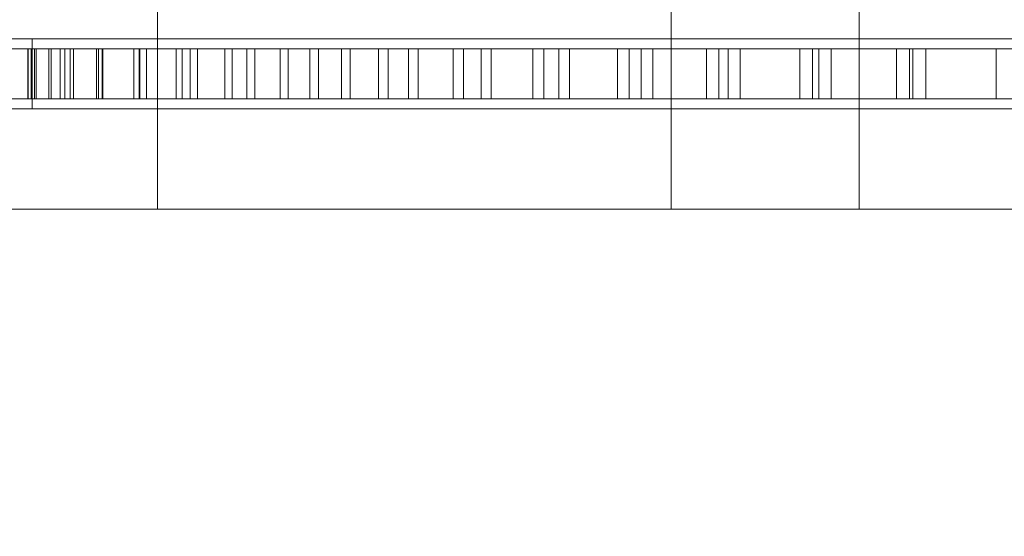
# Model space of a CAD drawing. Header units: millimetres. Extents: x -3490 to 61924, y -72580 to 6847.
# Tile 532 of 656: x 24148 to 24344, y -19725 to -19622. Entities that reach past the tile are written whole.
import ezdxf

# ---------------------------------------------------------------- set-up
doc = ezdxf.new("R2010")
doc.units = ezdxf.units.MM
doc.layers.add('COTAS_O', color=1, linetype='Continuous', lineweight=0)
doc.layers.add('superior_briquetadora', color=7, linetype='Continuous', lineweight=0)
doc.dimstyles.new('R19_100', dxfattribs={"dimtxt": 250, "dimasz": 150, "dimexe": 150, "dimexo": 80, "dimgap": 100, "dimtad": 1, "dimtih": 1, "dimtoh": 1, "dimdsep": 46, "dimcen": 0.09, "dimadec": 0, "dimazin": 0, "dimtfac": 1, "dimtdec": 4, "dimtofl": 0, "dimtmove": 0, "dimatfit": 3, "dimfxl": 1, "dimtolj": 1, "dimtzin": 0, "dimarcsym": 0})

# ---------------------------------------------------------------- blocks, each defined once
blk = doc.blocks.new('DIM_R29_46')
at = {"layer": 'COTAS_O'}
for p, q in [((23750.07, -19480), (23750.07, -20380)), ((25950.07, -19480), (25950.07, -20380)), ((23750.07, -20380), (23900.07, -20335)), ((25950.07, -20380), (25800.07, -20335)), ((23750.07, -20380), (25950.07, -20380)), ((23750.07, -20380), (23900.07, -20425)), ((25950.07, -20380), (25800.07, -20425))]:
    blk.add_line(p, q, dxfattribs=at)
blk.add_text('2200 O', height=250, dxfattribs=at).set_placement((24850.07, -20280))

msp = doc.modelspace()

# ---------------------------------------------------------------- linework, layer by layer
at = {"layer": 'superior_briquetadora'}
for p, q in [((24175.067, -19660), (24175.067, -19510)), ((24277.567, -19660), (24277.567, -19510)), ((24315.067, -19660), (24315.067, -19510)), ((24145.784, -19626), (24150.206, -19626)), ((24150.067, -19626), (24150.71, -19626)), ((24150.067, -19640), (24150.067, -19626)), ((24150.206, -19626), (24155.86, -19626)), ((24150.71, -19626), (24152.634, -19626)), ((24152.634, -19626), (24155.832, -19626)), ((24155.832, -19626), (24160.29, -19626)), ((24155.86, -19626), (24162.723, -19626)), ((24160.29, -19626), (24165.988, -19626)), ((24162.723, -19626), (24170.767, -19626)), ((24165.988, -19626), (24172.904, -19626)), ((24170.767, -19626), (24179.959, -19626)), ((24172.904, -19626), (24181.006, -19626)), ((24179.959, -19626), (24190.26, -19626)), ((24181.006, -19626), (24190.26, -19626)), ((24190.26, -19626), (24200.627, -19626)), ((24190.26, -19626), (24201.629, -19626)), ((24200.627, -19626), (24212.061, -19626)), ((24201.629, -19626), (24214.019, -19626)), ((24212.061, -19626), (24224.516, -19626)), ((24214.019, -19626), (24227.379, -19626)), ((24224.516, -19626), (24237.935, -19626)), ((24227.379, -19626), (24241.654, -19626)), ((24237.935, -19626), (24252.264, -19626)), ((24241.654, -19626), (24256.786, -19626)), ((24252.264, -19626), (24267.439, -19626)), ((24256.786, -19626), (24272.711, -19626)), ((24267.439, -19626), (24283.396, -19626)), ((24272.711, -19626), (24289.366, -19626)), ((24283.396, -19626), (24300.067, -19626)), ((24289.366, -19626), (24306.681, -19626)), ((24300.067, -19626), (24317.381, -19626)), ((24306.681, -19626), (24324.585, -19626)), ((24317.381, -19626), (24335.262, -19626)), ((24324.585, -19626), (24343.004, -19626)), ((24335.262, -19626), (24353.636, -19626)), ((24343.004, -19626), (24361.864, -19626)), ((24149.868, -19628), (24145.498, -19628)), ((24146, -19628), (24150.568, -19628)), ((24150.567, -19628), (24149.204, -19628)), ((24149.204, -19628), (24149.303, -19628)), ((24149.204, -19638), (24149.204, -19628)), ((24149.303, -19628), (24150.861, -19628)), ((24149.303, -19638), (24149.303, -19628)), ((24155.696, -19628), (24149.868, -19628)), ((24149.868, -19638), (24149.868, -19628)), ((24153.383, -19628), (24150.567, -19628)), ((24150.568, -19628), (24156.589, -19628)), ((24150.568, -19638), (24150.568, -19628)), ((24150.861, -19628), (24153.872, -19628)), ((24150.861, -19638), (24150.861, -19628)), ((24157.64, -19628), (24153.383, -19628)), ((24153.383, -19638), (24153.383, -19628)), ((24153.872, -19628), (24158.322, -19628)), ((24153.872, -19638), (24153.872, -19628)), ((24162.953, -19628), (24155.696, -19628)), ((24155.696, -19638), (24155.696, -19628)), ((24156.589, -19628), (24164.036, -19628)), ((24156.589, -19638), (24156.589, -19628)), ((24163.317, -19628), (24157.64, -19628)), ((24157.64, -19638), (24157.64, -19628)), ((24158.322, -19628), (24164.187, -19628)), ((24158.322, -19638), (24158.322, -19628)), ((24171.603, -19628), (24162.953, -19628)), ((24162.953, -19638), (24162.953, -19628)), ((24170.386, -19628), (24163.317, -19628)), ((24163.317, -19638), (24163.317, -19628)), ((24164.036, -19628), (24172.871, -19628)), ((24164.036, -19638), (24164.036, -19628)), ((24164.187, -19628), (24171.441, -19628)), ((24164.187, -19638), (24164.187, -19628)), ((24178.813, -19628), (24170.386, -19628)), ((24170.386, -19638), (24170.386, -19628)), ((24171.441, -19628), (24180.047, -19628)), ((24171.441, -19638), (24171.441, -19628)), ((24181.606, -19628), (24171.603, -19628)), ((24171.603, -19638), (24171.603, -19628)), ((24172.871, -19628), (24183.052, -19628)), ((24172.871, -19638), (24172.871, -19628)), ((24188.557, -19628), (24178.813, -19628)), ((24178.813, -19638), (24178.813, -19628)), ((24180.047, -19628), (24189.965, -19628)), ((24180.047, -19638), (24180.047, -19628)), ((24192.912, -19628), (24181.606, -19628)), ((24181.606, -19638), (24181.606, -19628)), ((24183.052, -19628), (24194.529, -19628)), ((24183.052, -19638), (24183.052, -19628)), ((24199.57, -19628), (24188.557, -19628)), ((24188.557, -19638), (24188.557, -19628)), ((24189.965, -19628), (24201.145, -19628)), ((24189.965, -19638), (24189.965, -19628)), ((24205.467, -19628), (24192.912, -19628)), ((24192.912, -19638), (24192.912, -19628)), ((24194.529, -19628), (24207.247, -19628)), ((24194.529, -19638), (24194.529, -19628)), ((24211.8, -19628), (24199.57, -19628)), ((24199.57, -19638), (24199.57, -19628)), ((24201.145, -19628), (24213.534, -19628)), ((24201.145, -19638), (24201.145, -19628)), ((24219.209, -19628), (24205.467, -19628)), ((24205.467, -19638), (24205.467, -19628)), ((24207.247, -19628), (24221.144, -19628)), ((24207.247, -19638), (24207.247, -19628)), ((24225.186, -19628), (24211.8, -19628)), ((24211.8, -19638), (24211.8, -19628)), ((24213.534, -19628), (24227.071, -19628)), ((24213.534, -19638), (24213.534, -19628)), ((24234.072, -19628), (24219.209, -19628)), ((24219.209, -19638), (24219.209, -19628)), ((24221.144, -19628), (24236.152, -19628)), ((24221.144, -19638), (24221.144, -19628)), ((24239.664, -19628), (24225.186, -19628)), ((24225.186, -19638), (24225.186, -19628)), ((24227.071, -19628), (24241.691, -19628)), ((24227.071, -19638), (24227.071, -19628)), ((24249.984, -19628), (24234.072, -19628)), ((24234.072, -19638), (24234.072, -19628)), ((24236.152, -19628), (24252.199, -19628)), ((24236.152, -19638), (24236.152, -19628)), ((24255.164, -19628), (24239.664, -19628)), ((24239.664, -19638), (24239.664, -19628)), ((24241.691, -19628), (24257.322, -19628)), ((24241.691, -19638), (24241.691, -19628)), ((24266.867, -19628), (24249.984, -19628)), ((24249.984, -19638), (24249.984, -19628)), ((24252.199, -19628), (24269.207, -19628)), ((24252.199, -19638), (24252.199, -19628)), ((24271.61, -19628), (24255.164, -19628)), ((24255.164, -19638), (24255.164, -19628)), ((24257.322, -19628), (24273.889, -19628)), ((24257.322, -19638), (24257.322, -19628)), ((24284.64, -19628), (24266.867, -19628)), ((24266.867, -19638), (24266.867, -19628)), ((24269.207, -19628), (24287.093, -19628)), ((24269.207, -19638), (24269.207, -19628)), ((24288.922, -19628), (24271.61, -19628)), ((24271.61, -19638), (24271.61, -19628)), ((24273.889, -19628), (24291.312, -19628)), ((24273.889, -19638), (24273.889, -19628)), ((24303.215, -19628), (24284.64, -19628)), ((24284.64, -19638), (24284.64, -19628)), ((24287.093, -19628), (24305.77, -19628)), ((24287.093, -19638), (24287.093, -19628)), ((24307.017, -19628), (24288.922, -19628)), ((24288.922, -19638), (24288.922, -19628)), ((24291.312, -19628), (24309.506, -19628)), ((24291.312, -19638), (24291.312, -19628)), ((24322.504, -19628), (24303.215, -19628)), ((24303.215, -19638), (24303.215, -19628)), ((24305.77, -19628), (24325.147, -19628)), ((24305.77, -19638), (24305.77, -19628)), ((24325.807, -19628), (24307.017, -19628)), ((24307.017, -19638), (24307.017, -19628)), ((24309.506, -19628), (24328.381, -19628)), ((24309.506, -19638), (24309.506, -19628)), ((24342.412, -19628), (24322.504, -19628)), ((24322.504, -19638), (24322.504, -19628)), ((24325.147, -19628), (24345.131, -19628)), ((24325.147, -19638), (24325.147, -19628)), ((24345.199, -19628), (24325.807, -19628)), ((24325.807, -19638), (24325.807, -19628)), ((24328.381, -19628), (24347.848, -19628)), ((24328.381, -19638), (24328.381, -19628)), ((24362.843, -19628), (24342.412, -19628)), ((24342.412, -19638), (24342.412, -19628)), ((24149.868, -19638), (24145.498, -19638)), ((24146, -19638), (24150.568, -19638)), ((24149.204, -19638), (24149.303, -19638)), ((24150.567, -19638), (24149.204, -19638)), ((24149.303, -19638), (24150.861, -19638)), ((24155.696, -19638), (24149.868, -19638)), ((24153.383, -19638), (24150.567, -19638)), ((24150.568, -19638), (24156.589, -19638)), ((24150.861, -19638), (24153.872, -19638)), ((24157.64, -19638), (24153.383, -19638)), ((24153.872, -19638), (24158.322, -19638)), ((24162.953, -19638), (24155.696, -19638)), ((24156.589, -19638), (24164.036, -19638)), ((24163.317, -19638), (24157.64, -19638)), ((24158.322, -19638), (24164.187, -19638)), ((24171.603, -19638), (24162.953, -19638)), ((24170.386, -19638), (24163.317, -19638)), ((24164.036, -19638), (24172.871, -19638)), ((24164.187, -19638), (24171.441, -19638)), ((24178.813, -19638), (24170.386, -19638)), ((24171.441, -19638), (24180.047, -19638)), ((24181.606, -19638), (24171.603, -19638)), ((24172.871, -19638), (24183.052, -19638)), ((24188.557, -19638), (24178.813, -19638)), ((24180.047, -19638), (24189.965, -19638)), ((24192.912, -19638), (24181.606, -19638)), ((24183.052, -19638), (24194.529, -19638)), ((24199.57, -19638), (24188.557, -19638)), ((24189.965, -19638), (24201.145, -19638)), ((24205.467, -19638), (24192.912, -19638)), ((24194.529, -19638), (24207.247, -19638)), ((24211.8, -19638), (24199.57, -19638)), ((24201.145, -19638), (24213.534, -19638)), ((24219.209, -19638), (24205.467, -19638)), ((24207.247, -19638), (24221.144, -19638)), ((24225.186, -19638), (24211.8, -19638)), ((24213.534, -19638), (24227.071, -19638)), ((24234.072, -19638), (24219.209, -19638)), ((24221.144, -19638), (24236.152, -19638)), ((24239.664, -19638), (24225.186, -19638)), ((24227.071, -19638), (24241.691, -19638)), ((24249.984, -19638), (24234.072, -19638)), ((24236.152, -19638), (24252.199, -19638)), ((24255.164, -19638), (24239.664, -19638)), ((24241.691, -19638), (24257.322, -19638)), ((24266.867, -19638), (24249.984, -19638)), ((24252.199, -19638), (24269.207, -19638)), ((24271.61, -19638), (24255.164, -19638)), ((24257.322, -19638), (24273.889, -19638)), ((24284.64, -19638), (24266.867, -19638)), ((24269.207, -19638), (24287.093, -19638)), ((24288.922, -19638), (24271.61, -19638)), ((24273.889, -19638), (24291.312, -19638)), ((24303.215, -19638), (24284.64, -19638)), ((24287.093, -19638), (24305.77, -19638)), ((24307.017, -19638), (24288.922, -19638)), ((24291.312, -19638), (24309.506, -19638)), ((24322.504, -19638), (24303.215, -19638)), ((24305.77, -19638), (24325.147, -19638)), ((24325.807, -19638), (24307.017, -19638)), ((24309.506, -19638), (24328.381, -19638)), ((24342.412, -19638), (24322.504, -19638)), ((24325.147, -19638), (24345.131, -19638)), ((24345.199, -19638), (24325.807, -19638)), ((24328.381, -19638), (24347.848, -19638)), ((24362.843, -19638), (24342.412, -19638)), ((24145.784, -19640), (24150.206, -19640)), ((24150.067, -19640), (24150.71, -19640)), ((24150.206, -19640), (24155.86, -19640)), ((24150.71, -19640), (24152.634, -19640)), ((24152.634, -19640), (24155.832, -19640)), ((24155.832, -19640), (24160.29, -19640)), ((24155.86, -19640), (24162.723, -19640)), ((24160.29, -19640), (24165.988, -19640)), ((24162.723, -19640), (24170.767, -19640)), ((24165.988, -19640), (24172.904, -19640)), ((24170.767, -19640), (24179.959, -19640)), ((24172.904, -19640), (24181.006, -19640)), ((24179.959, -19640), (24190.26, -19640)), ((24181.006, -19640), (24190.26, -19640)), ((24190.26, -19640), (24200.627, -19640)), ((24190.26, -19640), (24201.629, -19640)), ((24200.627, -19640), (24212.061, -19640)), ((24201.629, -19640), (24214.019, -19640)), ((24212.061, -19640), (24224.516, -19640)), ((24214.019, -19640), (24227.379, -19640)), ((24224.516, -19640), (24237.935, -19640)), ((24227.379, -19640), (24241.654, -19640)), ((24237.935, -19640), (24252.264, -19640)), ((24241.654, -19640), (24256.786, -19640)), ((24252.264, -19640), (24267.439, -19640)), ((24256.786, -19640), (24272.711, -19640)), ((24267.439, -19640), (24283.396, -19640)), ((24272.711, -19640), (24289.366, -19640)), ((24283.396, -19640), (24300.067, -19640)), ((24289.366, -19640), (24306.681, -19640)), ((24300.067, -19640), (24317.381, -19640)), ((24306.681, -19640), (24324.585, -19640)), ((24317.381, -19640), (24335.262, -19640)), ((24324.585, -19640), (24343.004, -19640)), ((24335.262, -19640), (24353.636, -19640)), ((24343.004, -19640), (24361.864, -19640)), ((24145.784, -19660), (24150.206, -19660)), ((24150.206, -19660), (24155.86, -19660)), ((24155.86, -19660), (24162.723, -19660)), ((24162.723, -19660), (24170.767, -19660)), ((24170.767, -19660), (24179.959, -19660)), ((24177.903, -19660), (24175.067, -19660)), ((24186.18, -19660), (24177.903, -19660)), ((24179.959, -19660), (24190.26, -19660)), ((24199.227, -19660), (24186.18, -19660)), ((24190.26, -19660), (24201.629, -19660)), ((24215.988, -19660), (24199.227, -19660)), ((24201.629, -19660), (24214.019, -19660)), ((24214.019, -19660), (24227.379, -19660)), ((24235.105, -19660), (24215.988, -19660)), ((24227.379, -19660), (24241.654, -19660)), ((24255.03, -19660), (24235.105, -19660)), ((24241.654, -19660), (24256.786, -19660)), ((24274.147, -19660), (24255.03, -19660)), ((24256.786, -19660), (24272.711, -19660)), ((24272.711, -19660), (24289.366, -19660)), ((24290.908, -19660), (24274.147, -19660)), ((24280.403, -19660), (24277.567, -19660)), ((24288.68, -19660), (24280.403, -19660)), ((24301.727, -19660), (24288.68, -19660)), ((24289.366, -19660), (24306.681, -19660)), ((24303.955, -19660), (24290.908, -19660)), ((24318.488, -19660), (24301.727, -19660)), ((24312.232, -19660), (24303.955, -19660)), ((24306.681, -19660), (24324.585, -19660)), ((24315.067, -19660), (24312.232, -19660)), ((24337.605, -19660), (24318.488, -19660)), ((24324.585, -19660), (24343.004, -19660)), ((24357.53, -19660), (24337.605, -19660)), ((24343.004, -19660), (24361.864, -19660))]:
    msp.add_line(p, q, dxfattribs=at)

# ---------------------------------------------------------------- dimensions: what is measured, and where the dimension line sits
at = {"layer": 'COTAS_O'}
dim = msp.add_aligned_dim(p1=(23750.067, -19480), p2=(25950.067, -19480), distance=-900, text='<> O', dimstyle='R19_100', dxfattribs=at)
dim.commit()
dim.dimension.update_dxf_attribs({"geometry": 'DIM_R29_46', "text_midpoint": (24850.067, -20380)})

doc.saveas('drawing.dxf')
